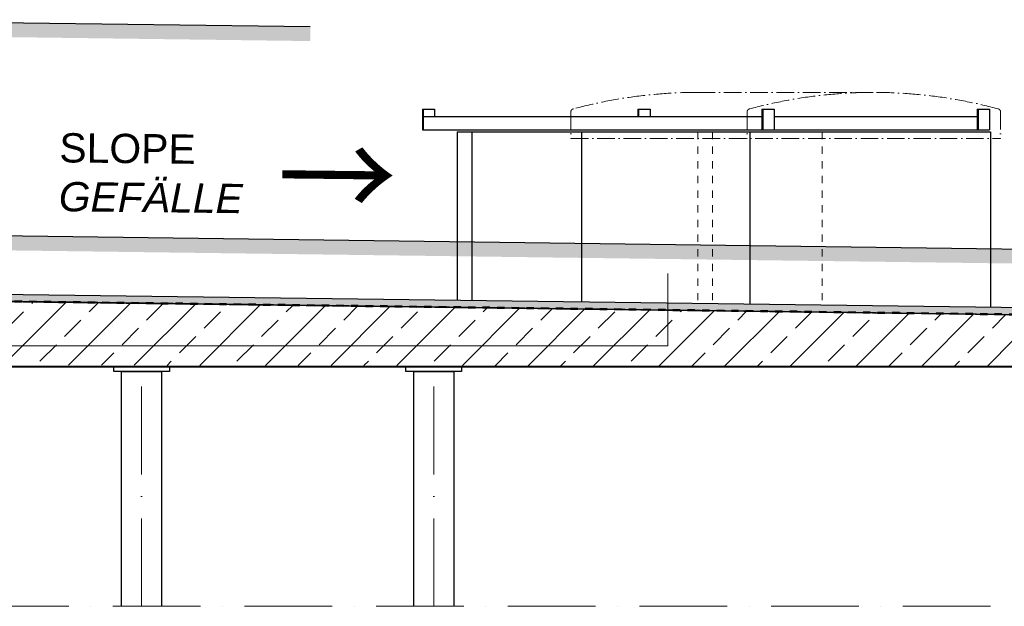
# Model space of a CAD drawing. Header units: millimetres. Extents: x 2605 to 1198744, y 17680 to 73723.
# Tile 402 of 656: x 23045 to 29776, y 51050 to 55056. Entities that reach past the tile are written whole.
import ezdxf

# ---------------------------------------------------------------- set-up
doc = ezdxf.new("R2010")
doc.units = ezdxf.units.MM
doc.linetypes.add('ACAD_ISO10W100', pattern=[18, 12, -3, 0, -3])
doc.linetypes.add('JIS_02_1.0', pattern=[2, 1, -1])
doc.layers.add('Mittellinien', color=7, linetype='Continuous', lineweight=5)
doc.layers.add('Verz. Bandstahl 30x3_5mm im Beton', color=5, linetype='GRENZE1', lineweight=18)
doc.styles.add('LBB3.5M1000', font='isocp.shx', dxfattribs={"height": 3.5})
doc.linetypes.add('GRENZE1', pattern='A,6.35,-2.54,[133,ltypeshp.shx,S=2.54,R=0,X=-2.54,Y=0],-2.54,25.4', length=36.83)

msp = doc.modelspace()

# ---------------------------------------------------------------- hatches: boundary and pattern name
h = msp.add_hatch()
h.set_pattern_fill('EARTH', color=256, scale=12.5, angle=45.64495339, style=0)
h.set_pattern_definition([(45.64495, (8029.27, 54523.74), (-1.26356, 112.2461), [79.375, -79.375]), (45.64495, (8007.99, 54544.55), (-1.26356, 112.2461), [79.375, -79.375]), (45.64495, (7986.705, 54565.356), (-1.26356, 112.2461), [79.375, -79.375]), (135.64495, (7986.55, 54579.39), (-112.2461, -1.26356), [79.375, -79.375]), (135.64495, (8007.36, 54600.67), (-112.2461, -1.26356), [79.375, -79.375]), (135.64495, (8028.165, 54621.95), (-112.2461, -1.26356), [79.375, -79.375])])
h.paths.add_polyline_path([(30484.61745, 54938.63969), (30484.61745, 54838.6312), (31302.54666, 54827.97263), (32571.30371, 53982.1346), (32626.77373, 54065.33963), (31333.41487, 54927.57887)])
h.paths.add_polyline_path([(21631.96475, 55054.00001), (21631.96475, 54953.99152), (25031.35503, 54909.69353), (25031.35503, 55009.70202)])
h.paths.add_polyline_path([(21631.96475, 54953.99152), (21631.96475, 55054.00001), (21512.41302, 55055.55791), (21512.41302, 54955.54942)])
h = msp.add_hatch()
h.set_pattern_fill('EARTH', color=256, scale=12.5, angle=45.64495339, style=0)
h.set_pattern_definition([(45.64495, (8029.27, 53067.28), (-1.26356, 112.2461), [79.375, -79.375]), (45.64495, (8007.99, 53088.09), (-1.26356, 112.2461), [79.375, -79.375]), (45.64495, (7986.705, 53108.9), (-1.26356, 112.2461), [79.375, -79.375]), (135.64495, (7986.55, 53122.93), (-112.2461, -1.26356), [79.375, -79.375]), (135.64495, (8007.36, 53144.215), (-112.2461, -1.26356), [79.375, -79.375]), (135.64495, (8028.165, 53165.5), (-112.2461, -1.26356), [79.375, -79.375])])
h.paths.add_polyline_path([(21512.41302, 53599.10323), (21512.41302, 53499.09474), (31302.54666, 53371.51796), (32571.30371, 52525.67993), (32626.77373, 52608.88496), (31333.41487, 53471.1242)])
at = {"lineweight": 13}
h = msp.add_hatch(dxfattribs=at)
h.set_pattern_fill('ANSI33', color=256, scale=50, style=0)
h.set_pattern_definition([(45, (-21381.03, 16915), (-224.5064, 224.5064), []), (45, (-21156.52, 16915), (-224.5064, 224.5064), [158.75, -79.375])])
h.paths.add_polyline_path([(29838.93634, 53040.59899), (21508.41302, 53149.15536), (21508.41302, 53249.15536), (21308.41302, 53249.15536), (21308.41302, 53149.15536), (20014.41302, 53149.15536), (20014.41302, 52924.15536), (20114.41302, 52924.15536), (20114.41302, 52914.15536), (20014.41302, 52914.15536), (20014.41302, 52699.15536), (20114.41302, 52699.15536), (29838.93634, 52689.31671)])
h.paths.add_polyline_path([(21413.41302, 53223.98242, -1), (21403.41302, 53223.98242, -1)], flags=16)
h.paths.add_polyline_path([(21413.41302, 53173.98242, -1), (21403.41302, 53173.98242, -1)], flags=16)
at = {"lineweight": 9}
h = msp.add_hatch(dxfattribs=at)
h.set_pattern_fill('BETON_UNBEWEHRT', color=0, scale=100, pattern_type=2)
h.set_pattern_definition([(45, (-21363.352, 16914.986), (-17.67767, 17.67767), [12.5, -6.25])])
h.paths.add_polyline_path([(21512.41302, 53199.10748), (21512.41302, 53153.07734), (29838.93634, 53044.57309), (29838.93634, 53090.60323)])

# ---------------------------------------------------------------- linework, layer by layer
for p, q in [((21631.96475, 55054.00001), (25031.35503, 55009.70202)), ((25799.01996, 54444.15536), (25881.96224, 54444.15536)), ((25799.01996, 54444.15536), (25799.01996, 54304.15536)), ((25804.01996, 54444.15536), (25804.01996, 54304.15536)), ((25804.01996, 54394.15536), (28119.01996, 54394.15536)), ((25881.96224, 54444.15536), (25881.96224, 54394.15536)), ((27270.94901, 54444.15536), (27353.8913, 54444.15536)), ((27270.94901, 54444.15536), (27270.94901, 54394.15536)), ((27275.94901, 54444.15536), (27275.94901, 54394.15536)), ((27353.8913, 54444.15536), (27353.8913, 54394.15536)), ((28119.01996, 54444.15536), (28201.96224, 54444.15536)), ((28119.01996, 54444.15536), (28119.01996, 54304.15536)), ((28124.01996, 54444.15536), (28124.01996, 54304.15536)), ((28201.96224, 54444.15536), (28201.96224, 54304.15536)), ((28201.96224, 54394.15536), (29590.94901, 54394.15536)), ((29590.94901, 54444.15536), (29673.8913, 54444.15536)), ((29590.94901, 54444.15536), (29590.94901, 54304.15536)), ((29595.94901, 54444.15536), (29595.94901, 54304.15536)), ((29673.8913, 54444.15536), (29673.8913, 54304.15536)), ((25799.01996, 54304.15536), (29673.8913, 54304.15536)), ((26036.23149, 54289.15536), (26036.23149, 53140.15688)), ((26036.23149, 54289.15536), (29681.67976, 54289.15536)), ((26136.23149, 54289.15536), (26136.23149, 53138.85377)), ((26886.23149, 54289.15536), (26886.23149, 53129.0804)), ((28036.23149, 54289.15536), (28036.23149, 53114.09456)), ((29681.67976, 54289.15536), (29681.67976, 53092.65247)), ((21508.41302, 53599.15536), (31333.41487, 53471.1242)), ((21509.06452, 53199.15111), (30333.41487, 53084.1596)), ((21508.41302, 53149.15536), (30333.41487, 53034.15536)), ((21512.41302, 53153.07734), (30337.415, 53038.07734)), ((8818.41302, 52689.15536), (29998.41302, 52689.15536)), ((8818.41302, 52684.15536), (29998.41302, 52684.15536))]:
    msp.add_line(p, q)
at = {"linetype": 'ACAD_ISO10W100', "lineweight": 18, "ltscale": 10}
for p, q in [((27678.95563, 54559.15536), (28883.95563, 54559.15536)), ((26812.93022, 54426.63561), (26812.93022, 54244.15536)), ((28017.93022, 54426.63561), (28017.93022, 54244.15536)), ((29749.98103, 54426.63561), (29749.98103, 54244.15536)), ((26812.93022, 54244.15536), (29749.98103, 54244.15536))]:
    msp.add_line(p, q, dxfattribs=at)
at = {"linetype": 'JIS_02_1.0', "lineweight": 18, "ltscale": 50}
for p, q in [((27681.67976, 54289.15536), (27681.67976, 53118.71478)), ((27781.67976, 54289.15536), (27781.67976, 53117.41167)), ((28531.67976, 54289.15536), (28531.67976, 53107.6383))]:
    msp.add_line(p, q, dxfattribs=at)
at = {"linetype": 'JIS_02_1.0', "lineweight": 50, "ltscale": 50}
msp.add_line((21510.41302, 53151.12947), (30335.415, 53036.12946), dxfattribs=at)
at = {"linetype": 'ACAD_ISO10W100', "lineweight": 18, "ltscale": 50}
for p, q in [((23878.41302, 51049.66842), (23878.41302, 52684.15536)), ((25875.56975, 51049.66842), (25875.56975, 52684.15536))]:
    msp.add_line(p, q, dxfattribs=at)
for points in [[(24068.41302, 52654.15536), (23688.41302, 52654.15536), (23688.41302, 52684.15536), (24068.41302, 52684.15536)], [(26065.56975, 52654.15536), (25685.56975, 52654.15536), (25685.56975, 52684.15536), (26065.56975, 52684.15536)]]:
    msp.add_lwpolyline(points, close=True)
for points in [[(23741.91302, 51049.66842), (23741.91302, 52654.15536), (24014.91302, 52654.15536), (24014.91302, 51049.66842)], [(25739.06975, 51049.66842), (25739.06975, 52654.15536), (26012.06975, 52654.15536), (26012.06975, 51049.66842)]]:
    msp.add_lwpolyline(points)
at = {"linetype": 'ACAD_ISO10W100', "lineweight": 18, "ltscale": 10}
for centre, radius, start, end in [((27678.95563, 51307.33247), 3251.82288, 90, 105.128171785), ((28883.95563, 51307.33247), 3251.82288, 74.871828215, 105.128171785), ((26832.93022, 54426.63561), 20, 97.564085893, 180), ((28037.93022, 54426.63561), 20, 97.564085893, 180), ((29729.98103, 54426.63561), 20, 0, 82.435914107)]:
    msp.add_arc(centre, radius, start, end, dxfattribs=at)
at = {"layer": 'Mittellinien', "linetype": 'ACAD_ISO10W100', "ltscale": 50}
msp.add_line((3878.80074, 51049.66842), (33180.27605, 51049.66842), dxfattribs=at)
at = {"layer": 'Verz. Bandstahl 30x3_5mm im Beton', "ltscale": 15}
msp.add_lwpolyline([(21408.41302, 52827.45606), (27476.24797, 52827.45606), (27476.24797, 53321.46729)], dxfattribs=at)

# ---------------------------------------------------------------- texts
at = {"width": 635.4487125, "attachment_point": 1, "rotation": 359.35504661, "style": 'LBB3.5M1000'}
for s, insert, char_height in [('{\\fArial|b0|i0|c0|p34;SLOPE\\fMS Shell Dlg|b0|i0|c0|p0;\\P\\fArial|b0|i1|c0|p34;GEFÄLLE}', (23318.0183, 54281.44278), 200), ('{\\fSimSun|b0|i0|c134|p2;→}', (24810.59875, 54289.96287), 600)]:
    msp.add_mtext(s, dxfattribs=dict(at, insert=insert, char_height=char_height))

doc.saveas('drawing.dxf')
